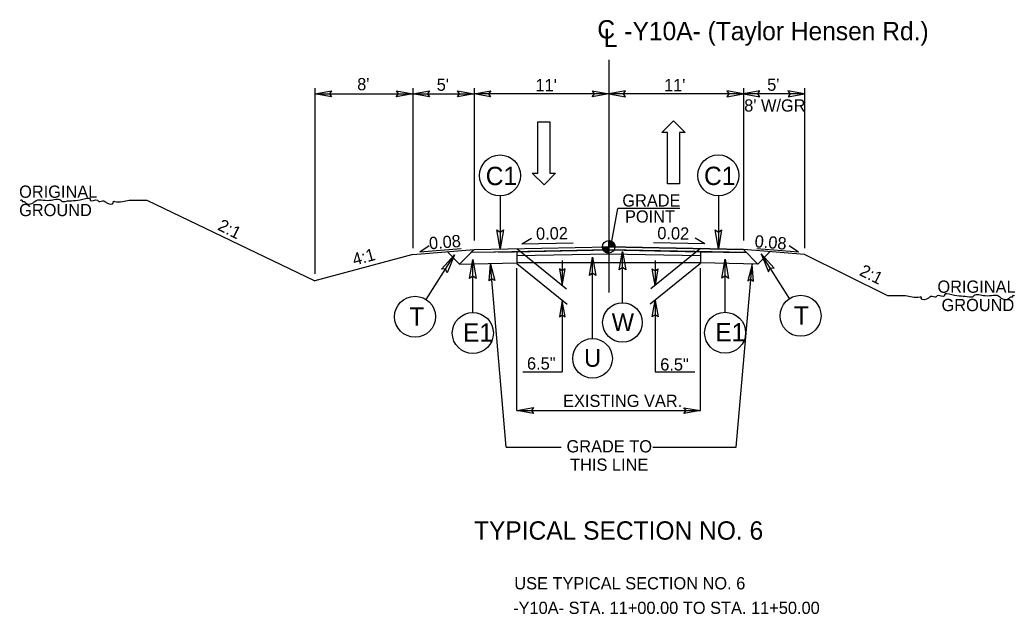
# Model space of a CAD drawing. Extents: x 18938 to 19565, y 6931 to 7973.
# Drawn here: x 19482.9 to 19564.2, y 7588.7 to 7637.3 of the extents above; entities that cross this region are included whole.
import ezdxf

# ---------------------------------------------------------------- set-up
doc = ezdxf.new("R2010")
doc.units = 0
for name, color, linetype in [('Old_Level_11', 7, 'Continuous'), ('Old_Level_2', 7, 'Continuous'), ('Prop Pavement Schedule Description CELL', 7, 'Continuous'), ('Prop Shade Medium', 7, 'Continuous'), ('Prop Terminator CELL', 7, 'Continuous'), ('Sheet Data Field CELL', 7, 'Continuous'), ('Sheet Plot Border Outside CELL', 7, 'Continuous'), ('Sheet Typical CELL', 7, 'Continuous'), ('Typical Curb CELL', 7, 'Continuous'), ('Typical Detail Wedge1 CELL', 7, 'Continuous'), ('Typical Detail Wedge2 CELL', 7, 'Continuous'), ('Typical Detail Wedge3 CELL', 7, 'Continuous'), ('Typical Hinge Slope Arterial CELL', 7, 'Continuous'), ('Typical ID Circle CELL', 7, 'Continuous'), ('Typical Shoulder Slope Information CELL', 7, 'Continuous'), ('Typical Terminator CELL', 7, 'Continuous'), ('Typical Text General CELL', 7, 'Continuous'), ('Typical Text Grade Point CELL', 7, 'Continuous'), ('Typical Text ID Circle CELL', 7, 'Continuous'), ('Typical Text Label CELL', 7, 'Continuous')]:
    doc.layers.add(name, color=color, linetype=linetype)

msp = doc.modelspace()

# ---------------------------------------------------------------- linework, layer by layer
at = {"layer": 'Prop Pavement Schedule Description CELL'}
for p, q in [((19515.043, 7618.154), (19520.043, 7618.554)), ((19518.852, 7617.364), (19520.043, 7618.554)), ((19520.043, 7618.554), (19531.043, 7618.774)), ((19522.043, 7618.344), (19531.043, 7618.524)), ((19542.043, 7618.554), (19531.042, 7618.774)), ((19531.045, 7618.524), (19538.543, 7618.374)), ((19547.043, 7618.154), (19542.043, 7618.554)), ((19543.233, 7617.364), (19542.043, 7618.554)), ((19518.852, 7617.364), (19517.838, 7618.378)), ((19523.543, 7618.374), (19519.787, 7618.299)), ((19538.543, 7618.374), (19542.298, 7618.299)), ((19543.233, 7617.364), (19544.247, 7618.378)), ((19553.844, 7614.754), (19547.043, 7618.154)), ((19518.852, 7617.364), (19523.543, 7617.458)), ((19523.543, 7617.462), (19523.543, 7617.458)), ((19538.543, 7617.462), (19538.543, 7617.458)), ((19543.233, 7617.364), (19538.543, 7617.458))]:
    msp.add_line(p, q, dxfattribs=at)
at = {"layer": 'Prop Shade Medium'}
for p in [(19493.309, 7622.575), (19515.043, 7618.154)]:
    msp.add_line(p, (19507.043, 7616.005), dxfattribs=at)
at = {"layer": 'Sheet Data Field CELL'}
for points in [[(19508.393, 7631.047), (19507.043, 7631.28), (19508.4, 7631.52), (19508.228, 7631.28)], [(19513.693, 7631.512), (19515.043, 7631.28), (19513.685, 7631.04), (19513.858, 7631.28)], [(19516.393, 7631.047), (19515.043, 7631.28), (19516.4, 7631.52), (19516.228, 7631.28)], [(19518.693, 7631.512), (19520.043, 7631.28), (19518.685, 7631.04), (19518.858, 7631.28)], [(19521.393, 7631.047), (19520.043, 7631.28), (19521.4, 7631.52), (19521.228, 7631.28)], [(19529.705, 7631.512), (19531.055, 7631.28), (19529.697, 7631.04), (19529.87, 7631.28)], [(19532.405, 7631.512), (19531.055, 7631.28), (19532.412, 7631.04), (19532.24, 7631.28)], [(19540.693, 7631.047), (19542.043, 7631.28), (19540.685, 7631.52), (19540.858, 7631.28)], [(19543.393, 7631.512), (19542.043, 7631.28), (19543.4, 7631.04), (19543.228, 7631.28)], [(19545.693, 7631.047), (19547.043, 7631.28), (19545.685, 7631.52), (19545.858, 7631.28)], [(19521.265, 7615.98), (19521.38, 7617.345), (19521.736, 7616.013), (19521.482, 7616.164)], [(19527.019, 7616.97), (19527.252, 7615.62), (19527.492, 7616.977), (19527.252, 7616.805)], [(19535.066, 7616.97), (19534.833, 7615.62), (19534.593, 7616.977), (19534.833, 7616.805)], [(19542.872, 7615.953), (19542.758, 7617.318), (19542.401, 7615.987), (19542.655, 7616.138)], [(19527.484, 7613.046), (19527.251, 7614.396), (19527.011, 7613.039), (19527.251, 7613.211)], [(19534.601, 7613.046), (19534.834, 7614.396), (19535.074, 7613.039), (19534.834, 7613.211)], [(19524.893, 7605.16), (19523.543, 7605.393), (19524.9, 7605.633), (19524.728, 7605.393)], [(19537.193, 7605.625), (19538.543, 7605.393), (19537.185, 7605.153), (19537.358, 7605.393)]]:
    msp.add_lwpolyline(points, close=True, dxfattribs=at)
at = {"layer": 'Sheet Typical CELL'}
for p, q in [((19507.043, 7631.74), (19507.043, 7616.574)), ((19515.043, 7631.74), (19515.043, 7618.652)), ((19520.043, 7631.74), (19520.043, 7619.294)), ((19542.043, 7631.74), (19542.043, 7619.294)), ((19547.043, 7631.74), (19547.043, 7618.652)), ((19507.043, 7631.28), (19515.043, 7631.28)), ((19515.043, 7631.28), (19520.043, 7631.28)), ((19542.043, 7631.28), (19520.043, 7631.28)), ((19547.043, 7631.28), (19542.043, 7631.28)), ((19523.543, 7618.624), (19527.598, 7615.34)), ((19538.543, 7618.624), (19534.487, 7615.34)), ((19527.252, 7617.664), (19527.252, 7615.62)), ((19534.833, 7617.664), (19534.833, 7615.62)), ((19522.672, 7602.393), (19521.38, 7617.345)), ((19523.543, 7617.401), (19527.648, 7614.076)), ((19523.543, 7605.393), (19523.543, 7617.018)), ((19538.543, 7617.401), (19534.438, 7614.076)), ((19538.543, 7605.393), (19538.543, 7617.018)), ((19541.454, 7602.393), (19542.758, 7617.318)), ((19527.251, 7614.396), (19527.251, 7608.559)), ((19534.834, 7614.396), (19534.834, 7608.559)), ((19524.027, 7608.559), (19527.251, 7608.559)), ((19534.834, 7608.559), (19538.086, 7608.559)), ((19523.543, 7605.393), (19538.543, 7605.393)), ((19522.672, 7602.393), (19527.16, 7602.393)), ((19534.638, 7602.393), (19541.454, 7602.393))]:
    msp.add_line(p, q, dxfattribs=at)
at = {"layer": 'Typical Curb CELL'}
for points in [[(19482.945, 7622.575), (19483.116, 7622.575), (19483.116, 7622.489), (19483.288, 7622.489), (19483.373, 7622.404), (19484.059, 7622.404), (19484.144, 7622.489), (19485.343, 7622.575), (19486.285, 7622.575), (19486.371, 7622.489), (19486.628, 7622.489), (19488.084, 7622.661), (19488.684, 7622.661), (19488.684, 7622.575), (19489.283, 7622.575), (19489.369, 7622.489), (19489.455, 7622.489), (19489.883, 7622.489), (19489.969, 7622.404), (19490.568, 7622.404), (19490.568, 7622.489), (19490.654, 7622.489), (19491.853, 7622.575), (19493.224, 7622.575), (19493.309, 7622.575)], [(19564.208, 7614.754), (19564.037, 7614.754), (19564.037, 7614.668), (19563.865, 7614.668), (19563.78, 7614.582), (19563.094, 7614.582), (19563.009, 7614.668), (19561.81, 7614.754), (19560.868, 7614.754), (19560.782, 7614.668), (19560.525, 7614.668), (19559.069, 7614.84), (19558.469, 7614.84), (19558.469, 7614.754), (19557.87, 7614.754), (19557.784, 7614.668), (19557.698, 7614.668), (19557.27, 7614.668), (19557.184, 7614.582), (19556.585, 7614.582), (19556.585, 7614.668), (19556.499, 7614.668), (19555.3, 7614.754), (19553.93, 7614.754), (19553.844, 7614.754)]]:
    msp.add_spline(points, degree=3, dxfattribs=at)
at = {"layer": 'Typical Detail Wedge1 CELL'}
for p, q in [((19531.043, 7618.774), (19531.043, 7619.286)), ((19530.531, 7618.774), (19531.043, 7618.774)), ((19531.042, 7618.262), (19531.043, 7618.774)), ((19531.043, 7618.774), (19531.042, 7618.262)), ((19531.555, 7618.774), (19531.043, 7618.774))]:
    msp.add_line(p, q, dxfattribs=at)
for points in [[(19531.048, 7619.286), (19531.048, 7619.286), (19531.048, 7618.774)], [(19531.058, 7619.286), (19531.058, 7618.774)], [(19531.068, 7619.286), (19531.068, 7618.774)], [(19531.079, 7619.285), (19531.078, 7618.774)], [(19531.089, 7619.284), (19531.089, 7618.774)], [(19531.099, 7619.283), (19531.099, 7618.774)], [(19531.109, 7619.282), (19531.109, 7618.774)], [(19531.119, 7619.281), (19531.119, 7618.774)], [(19531.13, 7619.279), (19531.129, 7618.774)], [(19531.14, 7619.277), (19531.14, 7618.774)], [(19531.15, 7619.275), (19531.15, 7618.774)], [(19531.16, 7619.273), (19531.16, 7618.774)], [(19531.171, 7619.27), (19531.17, 7618.774)], [(19531.181, 7619.267), (19531.181, 7618.774)], [(19531.191, 7619.264), (19531.191, 7618.774)], [(19531.201, 7619.261), (19531.201, 7618.774)], [(19531.212, 7619.258), (19531.211, 7618.774)], [(19531.222, 7619.254), (19531.222, 7618.774)], [(19531.232, 7619.25), (19531.232, 7618.774)], [(19531.242, 7619.246), (19531.242, 7618.774)], [(19531.253, 7619.241), (19531.253, 7618.774)], [(19531.263, 7619.237), (19531.263, 7618.774)], [(19531.273, 7619.232), (19531.273, 7618.774)], [(19531.283, 7619.226), (19531.283, 7618.774)], [(19531.294, 7619.221), (19531.293, 7618.774)], [(19531.304, 7619.215), (19531.304, 7618.774)], [(19530.533, 7618.774), (19530.533, 7618.718)], [(19530.544, 7618.774), (19530.544, 7618.658)], [(19530.554, 7618.774), (19530.554, 7618.621)], [(19530.564, 7618.774), (19530.564, 7618.592)], [(19530.575, 7618.774), (19530.575, 7618.567)], [(19530.585, 7618.774), (19530.585, 7618.545)], [(19530.595, 7618.774), (19530.595, 7618.525)], [(19530.605, 7618.774), (19530.605, 7618.508)], [(19530.616, 7618.774), (19530.616, 7618.492)], [(19530.626, 7618.774), (19530.626, 7618.477)], [(19530.636, 7618.774), (19530.636, 7618.464)], [(19530.646, 7618.774), (19530.646, 7618.45)], [(19530.656, 7618.774), (19530.656, 7618.438)], [(19530.667, 7618.774), (19530.667, 7618.427)], [(19530.677, 7618.774), (19530.677, 7618.416)], [(19530.687, 7618.774), (19530.687, 7618.406)], [(19530.697, 7618.774), (19530.697, 7618.396)], [(19530.708, 7618.774), (19530.707, 7618.387)], [(19530.718, 7618.774), (19530.718, 7618.378)], [(19530.728, 7618.774), (19530.728, 7618.37)], [(19530.738, 7618.774), (19530.738, 7618.363)], [(19530.749, 7618.774), (19530.749, 7618.355)], [(19530.759, 7618.774), (19530.759, 7618.348)], [(19530.769, 7618.774), (19530.769, 7618.341)], [(19530.78, 7618.774), (19530.779, 7618.335)], [(19530.79, 7618.774), (19530.79, 7618.329)], [(19530.8, 7618.774), (19530.8, 7618.324)], [(19530.81, 7618.774), (19530.81, 7618.318)], [(19530.82, 7618.774), (19530.82, 7618.313)], [(19530.831, 7618.774), (19530.83, 7618.309)], [(19530.841, 7618.774), (19530.841, 7618.304)], [(19530.851, 7618.774), (19530.851, 7618.3)], [(19530.861, 7618.774), (19530.861, 7618.296)], [(19530.872, 7618.774), (19530.872, 7618.292)], [(19530.882, 7618.774), (19530.882, 7618.288)], [(19530.892, 7618.774), (19530.892, 7618.285)], [(19530.902, 7618.774), (19530.902, 7618.282)], [(19530.912, 7618.774), (19530.912, 7618.279)], [(19530.923, 7618.774), (19530.923, 7618.277)], [(19530.933, 7618.774), (19530.933, 7618.274)], [(19530.943, 7618.774), (19530.943, 7618.272)], [(19530.953, 7618.774), (19530.953, 7618.27)], [(19530.964, 7618.774), (19530.964, 7618.269)], [(19530.974, 7618.774), (19530.974, 7618.267)], [(19530.984, 7618.774), (19530.984, 7618.266)], [(19530.995, 7618.774), (19530.994, 7618.265)], [(19531.005, 7618.774), (19531.005, 7618.264)], [(19531.015, 7618.774), (19531.015, 7618.263)], [(19531.025, 7618.774), (19531.025, 7618.263)], [(19531.035, 7618.774), (19531.035, 7618.262), (19531.035, 7618.262)], [(19531.314, 7619.209), (19531.314, 7618.774)], [(19531.324, 7619.202), (19531.324, 7618.774)], [(19531.334, 7619.195), (19531.334, 7618.774)], [(19531.345, 7619.188), (19531.345, 7618.774)], [(19531.355, 7619.18), (19531.355, 7618.774)], [(19531.365, 7619.172), (19531.365, 7618.774)], [(19531.375, 7619.164), (19531.375, 7618.774)], [(19531.386, 7619.154), (19531.385, 7618.774)], [(19531.396, 7619.145), (19531.396, 7618.774)], [(19531.406, 7619.135), (19531.406, 7618.774)], [(19531.416, 7619.124), (19531.416, 7618.774)], [(19531.427, 7619.113), (19531.427, 7618.774)], [(19531.437, 7619.101), (19531.437, 7618.774)], [(19531.447, 7619.088), (19531.447, 7618.774)], [(19531.457, 7619.075), (19531.457, 7618.774)], [(19531.468, 7619.06), (19531.468, 7618.774)], [(19531.478, 7619.044), (19531.478, 7618.774)], [(19531.488, 7619.027), (19531.488, 7618.774)], [(19531.498, 7619.008), (19531.498, 7618.774)], [(19531.509, 7618.987), (19531.508, 7618.774)], [(19531.519, 7618.963), (19531.519, 7618.774)], [(19531.529, 7618.934), (19531.529, 7618.774)], [(19531.539, 7618.899), (19531.539, 7618.774)], [(19531.549, 7618.847), (19531.549, 7618.774)]]:
    msp.add_lwpolyline(points, dxfattribs=at)
msp.add_circle((19531.043, 7618.774), 0.512, dxfattribs=at)
for start, end in [(359.99048, 89.99048), (179.99048, 269.99048)]:
    msp.add_arc((19531.043, 7618.774), 0.512, start, end, dxfattribs=at)
at = {"layer": 'Typical Detail Wedge3 CELL'}
for p, q in [((19525.25, 7624.793), (19525.25, 7628.993)), ((19525.25, 7628.993), (19526.24, 7628.993)), ((19526.24, 7628.993), (19526.24, 7624.793)), ((19535.395, 7628.122), (19536.325, 7629.067)), ((19536.325, 7629.067), (19537.285, 7628.122)), ((19535.845, 7628.122), (19535.395, 7628.122)), ((19535.845, 7623.922), (19535.845, 7628.122)), ((19537.285, 7628.122), (19536.835, 7628.122)), ((19536.835, 7628.122), (19536.835, 7623.922)), ((19525.76, 7623.848), (19524.8, 7624.793)), ((19524.8, 7624.793), (19525.25, 7624.793)), ((19526.69, 7624.793), (19525.76, 7623.848)), ((19526.24, 7624.793), (19526.69, 7624.793)), ((19536.835, 7623.922), (19535.845, 7623.922))]:
    msp.add_line(p, q, dxfattribs=at)
at = {"layer": 'Typical Hinge Slope Arterial CELL'}
for p, q in [((19519.787, 7618.299), (19520.043, 7618.554)), ((19520.043, 7618.554), (19531.043, 7618.774)), ((19531.043, 7618.524), (19521.787, 7618.339)), ((19531.043, 7618.774), (19542.043, 7618.554)), ((19542.298, 7618.299), (19531.043, 7618.524)), ((19542.043, 7618.554), (19542.298, 7618.299)), ((19521.787, 7618.339), (19519.787, 7618.299)), ((19521.787, 7618.339), (19521.787, 7618.339))]:
    msp.add_line(p, q, dxfattribs=at)
at = {"layer": 'Typical ID Circle CELL'}
for p, q in [((19523.543, 7618.374), (19523.543, 7617.462)), ((19523.543, 7618.056), (19531.043, 7618.206)), ((19531.043, 7618.206), (19538.543, 7618.056)), ((19538.543, 7618.374), (19538.543, 7617.462)), ((19538.543, 7617.462), (19523.543, 7617.462))]:
    msp.add_line(p, q, dxfattribs=at)
at = {"layer": 'Typical Terminator CELL'}
for p, q in [((19522.166, 7622.931), (19522.166, 7618.599)), ((19540.002, 7622.936), (19540.002, 7618.605)), ((19516.121, 7614.47), (19518.448, 7618.123)), ((19519.94, 7613.401), (19519.94, 7617.732)), ((19529.723, 7611.273), (19529.723, 7617.926)), ((19532.166, 7614.206), (19532.166, 7618.39)), ((19540.554, 7613.423), (19540.554, 7617.755)), ((19545.818, 7614.548), (19543.491, 7618.201))]:
    msp.add_line(p, q, dxfattribs=at)
for centre, radius in [((19522.166, 7624.606), 1.676), ((19540.002, 7624.611), 1.676), ((19515.221, 7613.057), 1.676), ((19546.718, 7613.134), 1.676), ((19532.166, 7612.587), 1.619), ((19519.94, 7611.725), 1.676), ((19540.554, 7611.748), 1.676), ((19529.723, 7609.654), 1.619)]:
    msp.add_circle(centre, radius, dxfattribs=at)
at = {"layer": 'Typical Text General CELL'}
for points in [[(19522.433, 7620.151), (19522.166, 7618.599), (19521.89, 7620.16), (19522.166, 7619.962)], [(19540.27, 7620.156), (19540.002, 7618.605), (19539.727, 7620.165), (19540.002, 7619.967)], [(19517.389, 7616.958), (19518.448, 7618.123), (19517.842, 7616.659), (19517.716, 7616.974)], [(19519.672, 7616.18), (19519.94, 7617.732), (19520.216, 7616.172), (19519.94, 7616.37)], [(19529.465, 7616.427), (19529.723, 7617.926), (19529.99, 7616.419), (19529.723, 7616.61)], [(19531.908, 7616.891), (19532.166, 7618.39), (19532.432, 7616.882), (19532.166, 7617.074)], [(19540.287, 7616.203), (19540.554, 7617.755), (19540.83, 7616.194), (19540.554, 7616.392)], [(19544.55, 7617.036), (19543.491, 7618.201), (19544.097, 7616.737), (19544.223, 7617.052)]]:
    msp.add_lwpolyline(points, close=True, dxfattribs=at)
at = {"layer": 'Typical Text Grade Point CELL'}
for p, q in [((19523.947, 7619.015), (19524.73, 7619.488)), ((19538.891, 7619.015), (19538.108, 7619.488)), ((19515.61, 7618.375), (19516.363, 7618.894)), ((19515.61, 7618.375), (19518.996, 7618.646)), ((19523.947, 7619.015), (19528.136, 7619.098)), ((19538.891, 7619.015), (19534.702, 7619.098)), ((19546.541, 7618.331), (19543.155, 7618.602)), ((19546.541, 7618.331), (19545.787, 7618.85))]:
    msp.add_line(p, q, dxfattribs=at)
at = {"layer": 'Typical Text ID Circle CELL'}
for p, q in [((19531.043, 7634.068), (19531.055, 7631.28)), ((19531.055, 7631.28), (19531.043, 7615.038)), ((19531.293, 7619.227), (19531.788, 7621.895)), ((19536.865, 7621.895), (19531.788, 7621.895))]:
    msp.add_line(p, q, dxfattribs=at)

# ---------------------------------------------------------------- texts
at = {"layer": 'Old_Level_11'}
for s, height, p in [('TYPICAL SECTION NO. 6', 1.5, (19520.034, 7594.834)), ('USE TYPICAL SECTION NO. 6', 1, (19523.328, 7590.77))]:
    msp.add_text(s, height=height, dxfattribs=at).set_placement(p)
at = {"layer": 'Old_Level_2'}
for s, p in [('ORIGINAL', (19482.868, 7622.782)), ('GROUND', (19482.868, 7621.282))]:
    msp.add_text(s, height=1, rotation=360, dxfattribs=at).set_placement(p)
for s, p in [('ORIGINAL', (19557.901, 7615.017)), ('GROUND', (19558.237, 7613.517))]:
    msp.add_text(s, height=1, dxfattribs=at).set_placement(p)
at = {"layer": 'Prop Terminator CELL'}
for s, height, p in [('C1', 1.5, (19520.992, 7623.818)), ('C1', 1.5, (19538.829, 7623.823)), ('T', 1.5, (19546.173, 7612.414)), ('W', 1.449, (19531.286, 7611.9)), ('E1', 1.5, (19519.132, 7611.014)), ('E1', 1.5, (19539.746, 7611.036)), ('U', 1.449, (19529.028, 7608.967))]:
    msp.add_text(s, height=height, dxfattribs=at).set_placement(p)
msp.add_text('T', height=1.5, rotation=360, dxfattribs=at).set_placement((19514.752, 7612.337))
at = {"layer": 'Sheet Plot Border Outside CELL'}
for s, p in [('GRADE', (19532.153, 7622.064)), ('POINT', (19532.372, 7620.753))]:
    msp.add_text(s, height=1, rotation=0.00004, dxfattribs=at).set_placement(p)
at = {"layer": 'Typical Detail Wedge2 CELL'}
for s, p in [("8'", (19510.489, 7631.569)), ("5'", (19516.989, 7631.53)), ("11'", (19525.059, 7631.493)), ("11'", (19535.564, 7631.493)), ("5'", (19543.989, 7631.53)), ("8' W/GR", (19542.113, 7629.83)), ('6.5"', (19524.366, 7608.742)), ('6.5"', (19535.252, 7608.662)), ('EXISTING VAR.', (19527.314, 7605.682)), ('GRADE TO', (19527.596, 7601.967)), ('THIS LINE', (19527.887, 7600.467)), ('-Y10A- STA. 11+00.00 TO STA. 11+50.00', (19523.234, 7588.763))]:
    msp.add_text(s, height=1, dxfattribs=at).set_placement(p)
at = {"layer": 'Typical Shoulder Slope Information CELL'}
for s, rotation, p in [('2:1', 333.43491, (19499.018, 7620.197)), ('4:1', 15.1346, (19510.258, 7617.23)), ('2:1', 333.43491, (19551.456, 7616.493))]:
    msp.add_text(s, height=1, rotation=rotation, dxfattribs=at).set_placement(p)
at = {"layer": 'Typical Text Grade Point CELL'}
for s, rotation, p in [('0.02', 1.14574, (19525.114, 7619.349)), ('0.02', 358.85426, (19535.006, 7619.404)), ('0.08', 4.5738, (19516.398, 7618.563)), ('0.08', 355.4262, (19542.937, 7618.745))]:
    msp.add_text(s, height=1, rotation=rotation, dxfattribs=at).set_placement(p)
at = {"layer": 'Typical Text Label CELL'}
for s, p in [('C', (19530.114, 7635.802)), ('-Y10A- (Taylor Hensen Rd.)', (19532.322, 7635.663)), ('L', (19530.63, 7635.095))]:
    msp.add_text(s, height=1.5, dxfattribs=at).set_placement(p)

doc.saveas('drawing.dxf')
